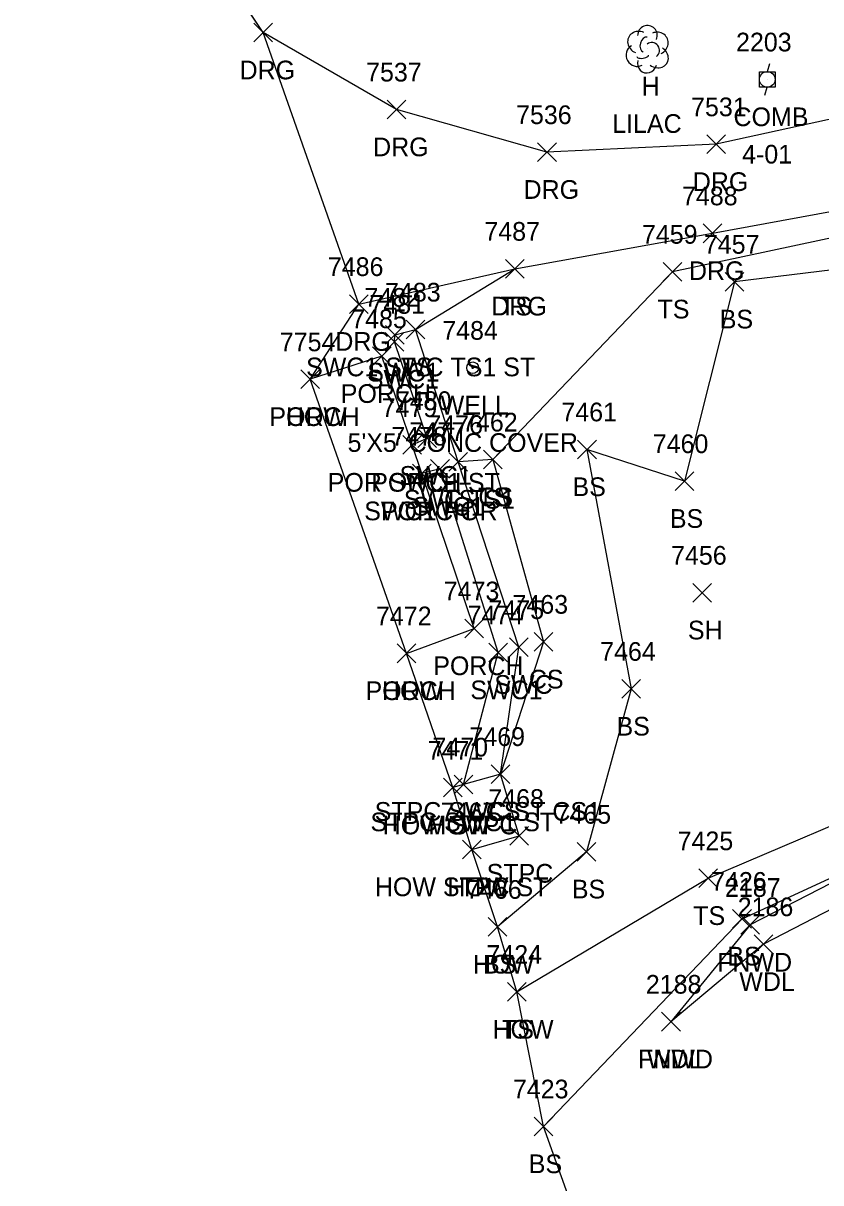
# Model space of a CAD drawing. Extents: x 1439173 to 1457902, y 641926 to 659889.
# Drawn here: x 1448479.2 to 1448564.6, y 644187.7 to 644311.8 of the extents above; entities that cross this region are included whole.
import ezdxf

# ---------------------------------------------------------------- set-up
doc = ezdxf.new("R2010")
doc.units = 0
for name, color, linetype in [('L_A', 7, 'Continuous'), ('L_C', 7, 'Continuous'), ('L_I', 7, 'Continuous'), ('L_TIC', 7, 'Continuous'), ('LAWA', 7, 'Continuous'), ('LBC', 7, 'Continuous'), ('LBF', 7, 'Continuous'), ('LELB', 7, 'Continuous'), ('LFNC', 7, 'Continuous'), ('LSOGP', 7, 'Continuous'), ('LTD', 7, 'Continuous'), ('R_A', 7, 'Continuous'), ('R_I', 7, 'Continuous'), ('R_TIC', 7, 'Continuous'), ('RDG', 7, 'Continuous'), ('RSW', 7, 'Continuous'), ('U_A', 7, 'Continuous'), ('U_C', 7, 'Continuous'), ('U_I', 7, 'Continuous'), ('UP', 7, 'Continuous'), ('UWW', 7, 'Continuous')]:
    doc.layers.add(name, color=color, linetype=linetype)

msp = doc.modelspace()

# ---------------------------------------------------------------- linework, layer by layer
at = {"layer": 'L_TIC'}
for points in [[(1448530.84, 644284.52), (1448532.84, 644286.52)], [(1448532.84, 644284.52), (1448530.84, 644286.52)], [(1448547.7, 644284.2), (1448549.7, 644286.2)], [(1448549.7, 644284.2), (1448547.7, 644286.2)], [(1448554.33, 644283.13), (1448556.33, 644285.13)], [(1448556.33, 644283.13), (1448554.33, 644285.13)], [(1448520.21, 644278.01), (1448522.21, 644280.01)], [(1448522.21, 644278.01), (1448520.21, 644280.01)], [(1448516.59, 644275.16), (1448518.59, 644277.16)], [(1448518.59, 644275.16), (1448516.59, 644277.16)], [(1448508.95, 644272.69), (1448510.95, 644274.69)], [(1448510.95, 644272.69), (1448508.95, 644274.69)], [(1448508.95, 644272.69), (1448510.95, 644274.69)], [(1448510.95, 644272.69), (1448508.95, 644274.69)], [(1448519.85, 644265.66), (1448521.85, 644267.66)], [(1448521.85, 644265.66), (1448519.85, 644267.66)], [(1448538.56, 644265.19), (1448540.56, 644267.19)], [(1448540.56, 644265.19), (1448538.56, 644267.19)], [(1448524.79, 644263.84), (1448526.79, 644265.84)], [(1448526.79, 644263.84), (1448524.79, 644265.84)], [(1448528.49, 644264.1), (1448530.49, 644266.1)], [(1448530.49, 644264.1), (1448528.49, 644266.1)], [(1448528.49, 644264.1), (1448530.49, 644266.1)], [(1448530.49, 644264.1), (1448528.49, 644266.1)], [(1448520.89, 644262.6), (1448522.89, 644264.6)], [(1448522.89, 644262.6), (1448520.89, 644264.6)], [(1448548.99, 644261.79), (1448550.99, 644263.79)], [(1448550.99, 644261.79), (1448548.99, 644263.79)], [(1448550.87, 644249.85), (1448552.87, 644251.85)], [(1448552.87, 644249.85), (1448550.87, 644251.85)], [(1448526.49, 644246.03), (1448528.49, 644248.03)], [(1448528.49, 644246.03), (1448526.49, 644248.03)], [(1448533.9, 644244.6), (1448535.9, 644246.6)], [(1448535.9, 644244.6), (1448533.9, 644246.6)], [(1448519.24, 644243.36), (1448521.24, 644245.36)], [(1448521.24, 644243.36), (1448519.24, 644245.36)], [(1448519.24, 644243.36), (1448521.24, 644245.36)], [(1448521.24, 644243.36), (1448519.24, 644245.36)], [(1448543.28, 644239.56), (1448545.28, 644241.56)], [(1448545.28, 644239.56), (1448543.28, 644241.56)], [(1448529.29, 644230.44), (1448531.29, 644232.44)], [(1448531.29, 644230.44), (1448529.29, 644232.44)], [(1448529.29, 644230.44), (1448531.29, 644232.44)], [(1448531.29, 644230.44), (1448529.29, 644232.44)], [(1448524.2, 644228.99), (1448526.2, 644230.99)], [(1448526.2, 644228.99), (1448524.2, 644230.99)], [(1448524.2, 644228.99), (1448526.2, 644230.99)], [(1448526.2, 644228.99), (1448524.2, 644230.99)], [(1448525.36, 644229.32), (1448527.36, 644231.32)], [(1448527.36, 644229.32), (1448525.36, 644231.32)], [(1448531.31, 644223.82), (1448533.31, 644225.82)], [(1448533.31, 644223.82), (1448531.31, 644225.82)], [(1448526.23, 644222.37), (1448528.23, 644224.37)], [(1448528.23, 644222.37), (1448526.23, 644224.37)], [(1448526.23, 644222.37), (1448528.23, 644224.37)], [(1448528.23, 644222.37), (1448526.23, 644224.37)], [(1448538.5, 644222.13), (1448540.5, 644224.13)], [(1448540.5, 644222.13), (1448538.5, 644224.13)], [(1448551.52, 644219.29), (1448553.52, 644221.29)], [(1448553.52, 644219.29), (1448551.52, 644221.29)], [(1448555.15, 644214.95), (1448557.15, 644216.95)], [(1448557.15, 644214.95), (1448555.15, 644216.95)], [(1448528.99, 644214.09), (1448530.99, 644216.09)], [(1448530.99, 644214.09), (1448528.99, 644216.09)], [(1448528.99, 644214.09), (1448530.99, 644216.09)], [(1448530.99, 644214.09), (1448528.99, 644216.09)], [(1448556.02, 644214.3), (1448558.02, 644216.3)], [(1448558.02, 644214.3), (1448556.02, 644216.3)], [(1448557.44, 644212.23), (1448559.44, 644214.23)], [(1448559.44, 644212.23), (1448557.44, 644214.23)], [(1448531.06, 644207.13), (1448533.06, 644209.13)], [(1448533.06, 644207.13), (1448531.06, 644209.13)], [(1448531.06, 644207.13), (1448533.06, 644209.13)], [(1448533.06, 644207.13), (1448531.06, 644209.13)], [(1448547.55, 644203.94), (1448549.55, 644205.94)], [(1448549.55, 644203.94), (1448547.55, 644205.94)], [(1448547.55, 644203.94), (1448549.55, 644205.94)], [(1448549.55, 644203.94), (1448547.55, 644205.94)], [(1448533.89, 644192.73), (1448535.89, 644194.73)], [(1448535.89, 644192.73), (1448533.89, 644194.73)]]:
    msp.add_lwpolyline(points, dxfattribs=at)
at = {"layer": 'LAWA'}
msp.add_lwpolyline([(1448548.25, 644134.82), (1448578.96, 644146.48), (1448568.63, 644182.21), (1448589.69, 644175.66), (1448602.22, 644178.06), (1448630.41, 644168.54), (1448628.73, 644185.43), (1448619.72, 644212.12), (1448603.69, 644230.24), (1448579.78, 644224.26), (1448558.44, 644213.23), (1448548.55, 644204.94)], dxfattribs=at)
at = {"layer": 'LBC'}
msp.add_lwpolyline([(1448532.06, 644208.13), (1448529.99, 644215.09), (1448527.23, 644223.37), (1448525.2, 644229.99), (1448520.24, 644244.36), (1448509.95, 644273.69)], dxfattribs=at)
at = {"layer": 'LBF'}
for points in [[(1448520.24, 644244.36), (1448527.49, 644247.03), (1448521.89, 644263.6), (1448520.85, 644266.66), (1448517.59, 644276.16), (1448509.95, 644273.69)], [(1448527.23, 644223.37), (1448532.31, 644224.82), (1448530.29, 644231.44), (1448526.36, 644230.32), (1448525.2, 644229.99)]]:
    msp.add_lwpolyline(points, dxfattribs=at)
at = {"layer": 'LELB'}
for points in [[(1448714.17, 644015.51), (1448690.32, 644058.37), (1448680.4, 644064.04), (1448674.64, 644080.95), (1448666.72, 644090.45), (1448667.24, 644111.7), (1448656.59, 644145.17), (1448648.16, 644169.82), (1448640.45, 644195.85), (1448627.41, 644247.58), (1448616.09, 644287.98), (1448612.63, 644290.28), (1448607, 644291.95), (1448600.45, 644292.51), (1448583.71, 644291.89), (1448574.97, 644290.79), (1448548.7, 644285.2), (1448529.49, 644265.1), (1448525.79, 644264.84)], [(1448649.96, 644144.44), (1448641.08, 644165.22), (1448634.47, 644196.59), (1448622.36, 644246.46), (1448613.93, 644279.77), (1448611.13, 644288.09), (1448609.77, 644287.62), (1448609.66, 644285.05), (1448601.89, 644287.64), (1448585.73, 644287.83), (1448555.33, 644284.13), (1448549.99, 644262.79), (1448539.56, 644266.19), (1448544.28, 644240.56), (1448539.5, 644223.13), (1448529.99, 644215.09)], [(1448521.21, 644279.01), (1448531.84, 644285.52)], [(1448529.49, 644265.1), (1448534.9, 644245.6), (1448530.29, 644231.44)], [(1448532.06, 644208.13), (1448552.52, 644220.29), (1448574.48, 644229.63), (1448604.73, 644240.74), (1448614.55, 644245.36)], [(1448534.89, 644193.73), (1448556.15, 644215.95), (1448576.72, 644225.45)]]:
    msp.add_lwpolyline(points, dxfattribs=at)
at = {"layer": 'LFNC'}
for points in [[(1448576.72, 644225.45), (1448557.02, 644215.3)], [(1448557.02, 644215.3), (1448548.55, 644204.94)]]:
    msp.add_lwpolyline(points, dxfattribs=at)
at = {"layer": 'LSOGP'}
msp.add_lwpolyline([(1448544.18, 644167.78), (1448534.9, 644193.73), (1448532.06, 644208.13), (1448529.99, 644215.09), (1448527.23, 644223.37), (1448525.2, 644229.99), (1448520.24, 644244.36), (1448527.49, 644247.02), (1448521.89, 644263.6), (1448520.85, 644266.67), (1448517.59, 644276.16), (1448509.95, 644273.69), (1448515.15, 644281.74), (1448504.9, 644310.79), (1448501.43, 644315.99)], dxfattribs=at)
at = {"layer": 'LTD'}
msp.add_line((1448545.99, 644309.06), (1448545.99, 644309.06), dxfattribs=at)
msp.add_line((1448545.99, 644309.06), (1448545.99, 644309.06), dxfattribs=at)
msp.add_arc((1448546.03, 644310.5), 1.05, 335.5272, 180.9563, dxfattribs=at)
for centre, major_axis, ratio, start_param, end_param in [((1448545.2, 644309.73), (1.21, -0.51), 0.895232, 1.570796, 4.712389), ((1448545.78, 644309.52), (-0.208, -0.792), 0.645439, 3.141593, 6.283185), ((1448546.49, 644308.9), (-0.5, 0.667), 0.989748, 3.141593, 6.283185), ((1448547.03, 644309.65), (-1.14, -0.48), 0.949671, 1.570796, 4.712389), ((1448544.9, 644308.35), (0.58, -1.04), 0.959034, 3.141593, 6.283185), ((1448546.99, 644308.23), (-1.09, 0.79), 0.841452, 1.570796, 4.712389), ((1448545.99, 644307.56), (0.26, 1.06), 0.942809, 1.570796, 4.712389), ((1448545.53, 644308.31), (-0.625, -0.083), 0.423636, 0, 3.141593)]:
    msp.add_ellipse(centre, major_axis=major_axis, ratio=ratio, start_param=start_param, end_param=end_param, dxfattribs=at)
at = {"layer": 'R_TIC'}
for points in [[(1448503.89, 644309.79), (1448505.89, 644311.79)], [(1448505.89, 644309.79), (1448503.89, 644311.79)], [(1448518.18, 644301.56), (1448520.18, 644303.56)], [(1448520.18, 644301.56), (1448518.18, 644303.56)], [(1448552.39, 644297.84), (1448554.39, 644299.84)], [(1448554.39, 644297.84), (1448552.39, 644299.84)], [(1448534.28, 644297), (1448536.28, 644299)], [(1448536.28, 644297), (1448534.28, 644299)], [(1448551.99, 644288.31), (1448553.99, 644290.31)], [(1448553.99, 644288.31), (1448551.99, 644290.31)], [(1448530.84, 644284.52), (1448532.84, 644286.52)], [(1448532.84, 644284.52), (1448530.84, 644286.52)], [(1448514.15, 644280.74), (1448516.15, 644282.74)], [(1448516.15, 644280.74), (1448514.15, 644282.74)], [(1448520.21, 644278.01), (1448522.21, 644280.01)], [(1448522.21, 644278.01), (1448520.21, 644280.01)], [(1448520.21, 644278.01), (1448522.21, 644280.01)], [(1448522.21, 644278.01), (1448520.21, 644280.01)], [(1448518.01, 644277.45), (1448520.01, 644279.45)], [(1448520.01, 644277.45), (1448518.01, 644279.45)], [(1448517.96, 644276.7), (1448519.96, 644278.7)], [(1448519.96, 644276.7), (1448517.96, 644278.7)], [(1448519.85, 644265.66), (1448521.85, 644267.66)], [(1448521.85, 644265.66), (1448519.85, 644267.66)], [(1448521.46, 644266.4), (1448523.46, 644268.4)], [(1448523.46, 644266.4), (1448521.46, 644268.4)], [(1448522.83, 644263.09), (1448524.83, 644265.09)], [(1448524.83, 644263.09), (1448522.83, 644265.09)], [(1448524.79, 644263.84), (1448526.79, 644265.84)], [(1448526.79, 644263.84), (1448524.79, 644265.84)], [(1448520.89, 644262.6), (1448522.89, 644264.6)], [(1448522.89, 644262.6), (1448520.89, 644264.6)], [(1448529.05, 644243.45), (1448531.05, 644245.45)], [(1448531.05, 644243.45), (1448529.05, 644245.45)], [(1448531.28, 644244.03), (1448533.28, 644246.03)], [(1448533.28, 644244.03), (1448531.28, 644246.03)], [(1448529.29, 644230.44), (1448531.29, 644232.44)], [(1448531.29, 644230.44), (1448529.29, 644232.44)], [(1448525.36, 644229.32), (1448527.36, 644231.32)], [(1448527.36, 644229.32), (1448525.36, 644231.32)]]:
    msp.add_lwpolyline(points, dxfattribs=at)
at = {"layer": 'RDG'}
for points in [[(1448606.48, 644323.37), (1448597.33, 644309.7), (1448578.6, 644304.19), (1448574.12, 644303.37), (1448553.39, 644298.84), (1448535.28, 644298), (1448519.18, 644302.56), (1448504.89, 644310.79), (1448491.04, 644331.59), (1448480.63, 644355.14), (1448479.22, 644369.86), (1448486.52, 644382.93), (1448496.26, 644389.27), (1448504.76, 644392.58), (1448519.36, 644390.03), (1448540.82, 644382.24), (1448557.71, 644376.41), (1448570.67, 644374.36), (1448583.95, 644372.45), (1448591.2, 644370.91), (1448599.59, 644365.52)], [(1448515.15, 644281.74), (1448531.84, 644285.52), (1448552.99, 644289.31), (1448577.27, 644293.78), (1448597.05, 644297.54), (1448612.27, 644297.74)]]:
    msp.add_lwpolyline(points, dxfattribs=at)
at = {"layer": 'RSW'}
for points in [[(1448520.85, 644266.66), (1448522.46, 644267.4), (1448518.96, 644277.7), (1448519.01, 644278.45), (1448521.21, 644279.01)], [(1448530.29, 644231.44), (1448532.28, 644245.03), (1448525.79, 644264.84), (1448521.21, 644279.01)], [(1448526.36, 644230.32), (1448530.05, 644244.45), (1448523.83, 644264.09), (1448521.89, 644263.6)]]:
    msp.add_lwpolyline(points, dxfattribs=at)
at = {"layer": 'UP'}
for p, q in [((1448559.1, 644307.44), (1448558.85, 644306.61)), ((1448558.02, 644304.94), (1448558.02, 644306.61)), ((1448558.02, 644306.61), (1448559.69, 644306.61)), ((1448559.69, 644306.61), (1448559.69, 644304.94)), ((1448559.69, 644304.94), (1448558.02, 644304.94)), ((1448558.6, 644304.11), (1448558.85, 644304.94)), ((1448558.85, 644305.78), (1448558.85, 644305.78))]:
    msp.add_line(p, q, dxfattribs=at)
msp.add_circle((1448558.85, 644305.78), 0.833, dxfattribs=at)
at = {"layer": 'UWW'}
for radius in [0.625, 0.0833]:
    msp.add_circle((1448527.33, 644274.92), radius, dxfattribs=at)

# ---------------------------------------------------------------- texts
at = {"layer": 'L_A'}
for s, p in [('H', (1448545.42, 644304.06)), ('TS', (1448530.25, 644280.52)), ('TS', (1448547.11, 644280.2)), ('BS', (1448553.77, 644279.13)), ('TS', (1448519.62, 644274.01)), ('PORCH', (1448513.21, 644271.16)), ('PORCH', (1448505.57, 644268.69)), ('HOW', (1448507.33, 644268.69)), ('PORCH', (1448516.47, 644261.66)), ('BS', (1448538.01, 644261.19)), ('TS', (1448524.2, 644259.84)), ('TS', (1448527.9, 644260.1)), ('CS', (1448527.93, 644260.1)), ('PORCH', (1448517.51, 644258.6)), ('BS', (1448548.43, 644257.79)), ('SH', (1448550.36, 644245.85)), ('PORCH', (1448523.11, 644242.03)), ('CS', (1448533.34, 644240.6)), ('PORCH', (1448515.86, 644239.36)), ('HOW', (1448517.62, 644239.36)), ('BS', (1448542.72, 644235.56)), ('STPC SWC ST CS1', (1448516.84, 644226.44)), ('CS', (1448528.73, 644226.44)), ('STPC SWC1 ST', (1448516.39, 644225.32)), ('HOW STPC', (1448517.7, 644224.99)), ('HOW', (1448522.59, 644224.99)), ('STPC', (1448528.82, 644219.82)), ('HOW STPC ST', (1448516.86, 644218.37)), ('HOW', (1448524.61, 644218.37)), ('BS', (1448537.94, 644218.13)), ('TS', (1448550.93, 644215.29)), ('BS', (1448554.59, 644210.95)), ('HOW', (1448527.37, 644210.09)), ('BS', (1448528.43, 644210.09)), ('FNWD', (1448553.49, 644210.3)), ('WDL', (1448555.86, 644208.23)), ('HOW', (1448529.45, 644203.13)), ('TS', (1448530.47, 644203.13)), ('FNWD', (1448545.02, 644199.94)), ('WDL', (1448545.97, 644199.94)), ('BS', (1448533.33, 644188.73))]:
    msp.add_text(s, height=2, dxfattribs=at).set_placement(p)
at = {"layer": 'L_C'}
msp.add_text('LILAC', height=2, dxfattribs=at).set_placement((1448542.26, 644300.06))
at = {"layer": 'L_I'}
for s, p in [('7487', (1448528.58, 644288.52)), ('7459', (1448545.44, 644288.2)), ('7457', (1448552.07, 644287.13)), ('7483', (1448517.95, 644282.01)), ('7485', (1448514.33, 644279.16)), ('7754', (1448506.69, 644276.69)), ('7754', (1448506.69, 644276.69)), ('7479', (1448517.58, 644269.66)), ('7462', (1448526.19, 644268.1)), ('7462', (1448526.19, 644268.1)), ('7461', (1448536.82, 644269.19)), ('7476', (1448522.48, 644267.84)), ('7478', (1448518.63, 644266.6)), ('7460', (1448546.6, 644265.79)), ('7456', (1448548.56, 644253.85)), ('7473', (1448524.23, 644250.03)), ('7463', (1448531.59, 644248.6)), ('7472', (1448516.98, 644247.36)), ('7472', (1448516.98, 644247.36)), ('7464', (1448540.97, 644243.56)), ('7470', (1448523.02, 644233.32)), ('7469', (1448526.98, 644234.44)), ('7469', (1448526.98, 644234.44)), ('7471', (1448522.51, 644232.99)), ('7471', (1448522.51, 644232.99)), ('7468', (1448529, 644227.82)), ('7467', (1448523.92, 644226.37)), ('7467', (1448523.92, 644226.37)), ('7465', (1448536.19, 644226.13)), ('7425', (1448549.26, 644223.29)), ('7426', (1448552.84, 644218.95)), ('7466', (1448526.62, 644218.09)), ('7466', (1448526.62, 644218.09)), ('2187', (1448554.33, 644218.3)), ('2186', (1448555.69, 644216.23)), ('7424', (1448528.8, 644211.13)), ('7424', (1448528.8, 644211.13)), ('2188', (1448545.86, 644207.94)), ('2188', (1448545.86, 644207.94)), ('7423', (1448531.63, 644196.73))]:
    msp.add_text(s, height=2, dxfattribs=at).set_placement(p)
at = {"layer": 'R_A'}
for s, p in [('DRG', (1448502.38, 644305.79)), ('DRG', (1448516.67, 644297.56)), ('DRG', (1448532.77, 644293)), ('DRG', (1448550.88, 644293.84)), ('DRG', (1448550.47, 644284.31)), ('DRG', (1448529.33, 644280.52)), ('DRG', (1448512.63, 644276.74)), ('SWC1 SWC TS1 ST', (1448509.5, 644274.01)), ('SWC1 SWC TS1 ST', (1448509.5, 644274.01)), ('SWC1', (1448516.05, 644273.45)), ('SWC1', (1448516, 644272.7)), ('SWC1', (1448519.5, 644262.4)), ('POR SWC1 ST', (1448511.81, 644261.66)), ('SWC TS1', (1448519.96, 644259.84)), ('SWC1 POR', (1448515.72, 644258.6)), ('SWC1', (1448520.87, 644259.09)), ('SWC', (1448529.64, 644240.03)), ('SWC1', (1448527.08, 644239.45)), ('STPC SWC ST CS1', (1448516.84, 644226.44)), ('STPC SWC1 ST', (1448516.39, 644225.32))]:
    msp.add_text(s, height=2, dxfattribs=at).set_placement(p)
at = {"layer": 'R_I'}
for s, p in [('7537', (1448515.92, 644305.56)), ('7531', (1448550.7, 644301.84)), ('7536', (1448531.97, 644301)), ('7488', (1448549.73, 644292.31)), ('7487', (1448528.58, 644288.52)), ('7486', (1448511.83, 644284.74)), ('7483', (1448517.95, 644282.01)), ('7483', (1448517.95, 644282.01)), ('7482', (1448515.75, 644281.45)), ('7481', (1448516.27, 644280.7)), ('7479', (1448517.58, 644269.66)), ('7480', (1448519.11, 644270.4)), ('7477', (1448520.57, 644267.09)), ('7476', (1448522.48, 644267.84)), ('7478', (1448518.63, 644266.6)), ('7474', (1448526.79, 644247.45)), ('7475', (1448529.02, 644248.03)), ('7470', (1448523.02, 644233.32)), ('7469', (1448526.98, 644234.44))]:
    msp.add_text(s, height=2, dxfattribs=at).set_placement(p)
at = {"layer": 'U_A'}
for s, p in [('COMB', (1448555.24, 644300.78)), ('WELL', (1448523.9, 644269.92))]:
    msp.add_text(s, height=2, dxfattribs=at).set_placement(p)
at = {"layer": 'U_C'}
for s, p in [('4-01', (1448556.16, 644296.78)), ("5'X5' CONC COVER", (1448513.94, 644265.92))]:
    msp.add_text(s, height=2, dxfattribs=at).set_placement(p)
at = {"layer": 'U_I'}
for s, p in [('2203', (1448555.51, 644308.78)), ('7484', (1448524.07, 644277.92))]:
    msp.add_text(s, height=2, dxfattribs=at).set_placement(p)

doc.saveas('drawing.dxf')
